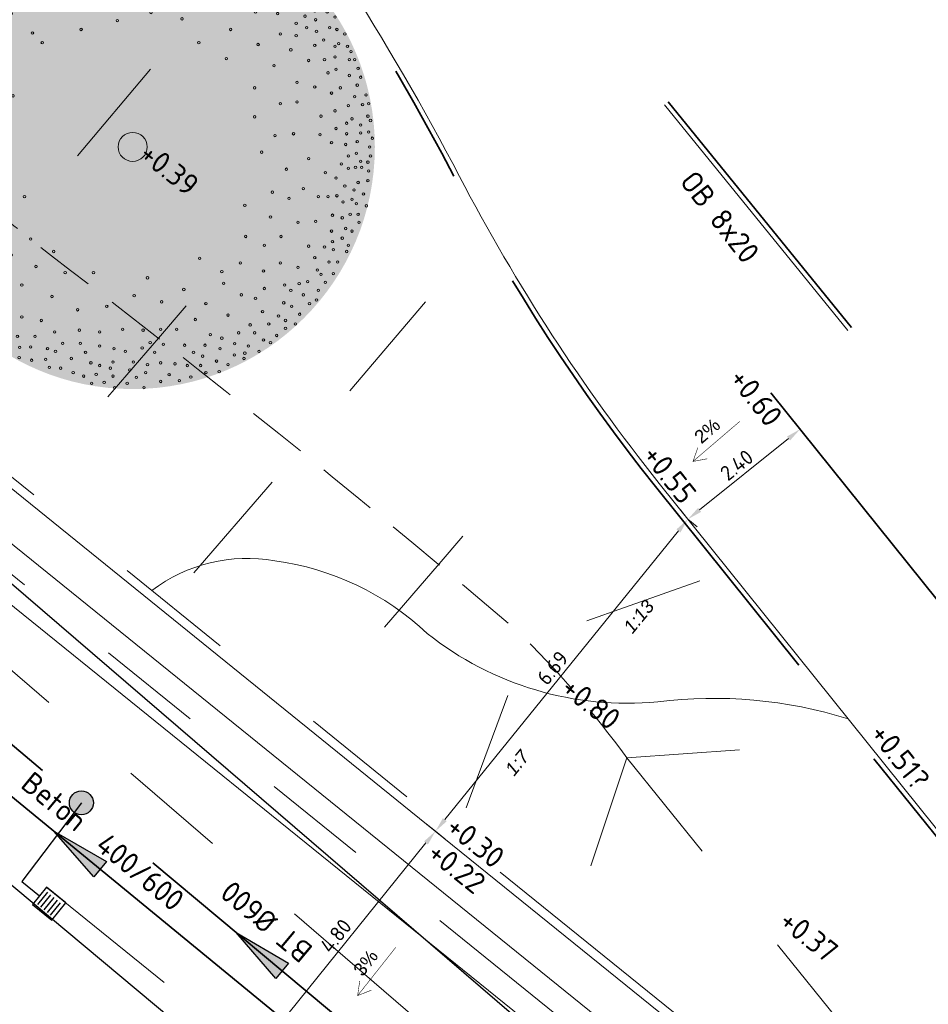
# Model space of a CAD drawing. Header units: metres. Extents: x 92403 to 95147, y 464428 to 465602.
# Tile 449 of 568: x 93240 to 93255, y 465118 to 465135. Entities that reach past the tile are written whole.
import ezdxf
from ezdxf.enums import TextEntityAlignment as Align

# ---------------------------------------------------------------- set-up
doc = ezdxf.new("R2010")
doc.units = ezdxf.units.M
for name, pattern in [('DASHED', [0.75, 0.5, -0.25]), ('DASHEDX2', [1.5, 1, -0.5]), ('RI-DRAINAGE', [19.2, 6, -1.8, 1.8, -1.8, 2.4, -1.8, 1.8, -1.8]), ('RI-GWA', [18.45, 6, -1.8, 1.75, -1.8, 1.75, -1.8, 1.75, -1.8]), ('RI-HWA', [7.4, 5, -2.4]), ('RI-HWA_KOLKAANSLUITING', [4.3, 2.5, -1.8]), ('VH-OPSLUITBAND_80X200', [14, 8, -2, 2, -2]), ('VH-TROTTOIRBAND', [15, 5, -2, 2, -2, 2, -2]), ('XX-HIDDEN', [4, 2, -2])]:
    doc.linetypes.add(name, pattern=pattern)
doc.layers.get('0').update_dxf_attribs({"linetype": 'CONTINUOUS'})
doc.layers.get('Defpoints').update_dxf_attribs({"linetype": 'CONTINUOUS'})
for name, color, linetype, lineweight, true_color in [('B-OI-RI-GWA_TRANSPORTLEIDING-G', 7, 'RI-GWA', 18, 0xff8400), ('N-OI-RI-DRAINAGE_DRAIN_PVC-G', 7, 'RI-DRAINAGE', 18, 0x00ff04), ('N-OI-RI-HWA_STROOMRICHTING-S', 7, 'CONTINUOUS', 25, 0x007bff), ('N-OI-RI-HWA_TRANSPORTLEIDING-G', 7, 'RI-HWA', 35, 0x007bff), ('N-RO-GR-BOOM-V', 7, 'CONTINUOUS', 18, 0x002600)]:
    doc.layers.add(name, color=color, linetype=linetype, lineweight=lineweight, true_color=true_color)
for name, color, linetype, lineweight in [('B-WE-VH-VERHARDING_FUNDERING-G', 252, 'CONTINUOUS', 18), ('N-GV-GW-TALUDARCERING-S', 250, 'XX-HIDDEN', 0), ('N-RO-GR-BEPLANTING_CULTUUR_PLANTVAK HEESTERS', 78, 'CONTINUOUS', 9), ('N-RO-IE-MEUBILAIR_WEGMEUBILAIR_CONTAINER-G', 7, 'CONTINUOUS', 35), ('N-RO-VW-MARKERING-G', 7, 'CONTINUOUS', 9), ('N-WE-GW-ONTGRAVING-V', 2, 'CONTINUOUS', 30), ('N-WE-RI-HWA_HULPSTUK-S', 150, 'CONTINUOUS', 25), ('N-WE-RI-HWA_KOLK_STRAATKOLK-S', 150, 'CONTINUOUS', 25), ('N-WE-RI-HWA_KOLKAANSLUITING-G', 150, 'RI-HWA_KOLKAANSLUITING', 25), ('N-WE-VH-KANTOPSLUITING_OPSLUITBAND_80X200-G', 7, 'VH-OPSLUITBAND_80X200', 35), ('N-WE-VH-KANTOPSLUITING_TROTTOIRBAND-G', 7, 'VH-TROTTOIRBAND', 35), ('N-WE-VH-KANTOPSLUITING_TROTTOIRBAND_130 150-T18', 10, 'CONTINUOUS', 18), ('N-WE-VH-KANTOPSLUITING_VOORKANTBAND-G', 50, 'CONTINUOUS', 35), ('V-WE-RI-GWA_STROOMRICHTING-S', 30, 'CONTINUOUS', 25), ('V-WE-RI-VOLSCHUIMEN-G', 130, 'CONTINUOUS-V', 35), ('X-XX-AL-HOOGTELABEL-T-afschot', 7, 'CONTINUOUS', 18), ('X-XX-AL-HOOGTELABEL-T-hellingspercentage', 7, 'CONTINUOUS', 18), ('X-XX-AL-HOOGTELABEL-T18', 7, 'CONTINUOUS', 18), ('X-XX-AL-hoogtelijnen-S', 98, 'DASHEDX2', 9), ('X-XX-AL-M', 7, 'CONTINUOUS', 18)]:
    doc.layers.add(name, color=color, linetype=linetype, lineweight=lineweight)
doc.layers.add('N-RO-GR-BOOM-S', color=7, linetype='CONTINUOUS', lineweight=9, true_color=0x005700, transparency=0.3)
doc.styles.add('1_500_2mm', font='arial.ttf', dxfattribs={"height": 1})
doc.styles.add('NLCS-ISO', font='NLCS-ISO.ttf')
doc.styles.add('NLCS-ISO-M100-T25', font='NLCS-ISO.ttf', dxfattribs={"height": 0.25})
doc.styles.add('NLCS-ISO-M200-T18', font='NLCS-ISO.ttf', dxfattribs={"height": 0.36})
doc.linetypes.add('CONTINUOUS-V', pattern='A,3.5,[24,NLCS.SHX,S=0.5,R=0,X=0,Y=0],3.5', length=7)
doc.dimstyles.new('NLCS-M100-T25-PIJL_L2_H1', dxfattribs={"dimscale": 0.1, "dimtxt": 2.5, "dimasz": 2.5, "dimexe": 2, "dimexo": 2, "dimgap": 0.7, "dimtad": 1, "dimzin": 0, "dimdsep": 46, "dimtxsty": 'NLCS-ISO-M100-T25', "dimcen": 0, "dimdle": 2, "dimclrd": 256, "dimclre": 256, "dimclrt": 256, "dimadec": 1, "dimazin": 0, "dimtfac": 1, "dimtdec": 3, "dimtofl": 0, "dimtmove": 0, "dimatfit": 3, "dimfxl": 2, "dimfxlon": 1, "dimtfillclr": 256, "dimtolj": 1, "dimtzin": 0, "dimlwd": -1, "dimlwe": -1, "dimarcsym": 0})

# ---------------------------------------------------------------- blocks, each defined once
blk = doc.blocks.new('*D10')
at = {"layer": 'Defpoints', "color": 0, "transparency": 16777216}
for p in [(93247.204, 465121.155), (93247.204, 465121.155), (93244.187, 465117.421)]:
    blk.add_point(p, dxfattribs=at)
at = {"layer": 'X-XX-AL-M', "transparency": 16777216}
for p, q in [((93247.204, 465121.155), (93247.048, 465121.28)), ((93244.344, 465117.616), (93247.047, 465120.96)), ((93244.187, 465117.421), (93244.032, 465117.547))]:
    blk.add_line(p, q, dxfattribs=at)
for points in [[(93247.014, 465120.987), (93247.079, 465120.934), (93247.204, 465121.155)], [(93244.312, 465117.642), (93244.377, 465117.589), (93244.187, 465117.421)]]:
    blk.add_solid(points, dxfattribs=at)
at = {"layer": 'X-XX-AL-M', "transparency": 16777216, "insert": (93245.544, 465119.411), "char_height": 0.25, "attachment_point": 5, "rotation": 51.0637, "style": 'NLCS-ISO-M100-T25'}
blk.add_mtext('\\A1;4.80', dxfattribs=at)
blk = doc.blocks.new('*D11')
at = {"layer": 'Defpoints', "color": 0, "transparency": 16777216}
for p in [(93251.413, 465126.358), (93251.413, 465126.358), (93247.204, 465121.155)]:
    blk.add_point(p, dxfattribs=at)
at = {"layer": 'X-XX-AL-M', "transparency": 16777216}
for p, q in [((93251.413, 465126.358), (93251.569, 465126.233)), ((93247.361, 465121.349), (93251.256, 465126.164)), ((93247.204, 465121.155), (93247.359, 465121.029))]:
    blk.add_line(p, q, dxfattribs=at)
for points in [[(93251.223, 465126.19), (93251.288, 465126.138), (93251.413, 465126.358)], [(93247.329, 465121.375), (93247.394, 465121.323), (93247.204, 465121.155)]]:
    blk.add_solid(points, dxfattribs=at)
at = {"layer": 'X-XX-AL-M', "transparency": 16777216, "insert": (93249.157, 465123.879), "char_height": 0.25, "attachment_point": 5, "rotation": 51.0312, "style": 'NLCS-ISO-M100-T25'}
blk.add_mtext('\\A1;6.69', dxfattribs=at)
blk = doc.blocks.new('*D99')
at = {"layer": 'Defpoints', "color": 0, "transparency": 16777216}
for p in [(93253.285, 465127.861), (93253.285, 465127.861), (93251.413, 465126.358)]:
    blk.add_point(p, dxfattribs=at)
at = {"layer": 'X-XX-AL-M', "transparency": 16777216}
for p, q in [((93253.285, 465127.861), (93253.159, 465128.017)), ((93251.608, 465126.515), (93253.09, 465127.704)), ((93251.413, 465126.358), (93251.288, 465126.514))]:
    blk.add_line(p, q, dxfattribs=at)
for points in [[(93253.064, 465127.737), (93253.116, 465127.672), (93253.285, 465127.861)], [(93251.582, 465126.547), (93251.634, 465126.482), (93251.413, 465126.358)]]:
    blk.add_solid(points, dxfattribs=at)
at = {"layer": 'X-XX-AL-M', "transparency": 16777216, "insert": (93252.227, 465127.262), "char_height": 0.25, "attachment_point": 5, "rotation": 38.7512, "style": 'NLCS-ISO-M100-T25'}
blk.add_mtext('\\A1;2.40', dxfattribs=at)
blk = doc.blocks.new('STRAATKOLK 415X375')
at = {"layer": 'N-WE-RI-HWA_KOLK_STRAATKOLK-S', "flags": 128}
blk.add_lwpolyline([(-0.415, 0), (0, 0), (0, 0.375), (-0.415, 0.375)], close=True, dxfattribs=at)
for points in [[(-0.344, 0.055), (-0.344, 0.32)], [(-0.275, 0.055), (-0.275, 0.32)], [(-0.207, 0.055), (-0.207, 0.32)], [(-0.137, 0.055), (-0.137, 0.32)], [(-0.068, 0.055), (-0.068, 0.32)]]:
    blk.add_lwpolyline(points, dxfattribs=at)
blk = doc.blocks.new('*U263')
at = {"ltscale": 0.1}
blk.add_hatch(color=256, dxfattribs=at).paths.add_polyline_path([(2.5, 0), (-2.5, -0.833), (-2.5, 0.833)])
at = {"ltscale": 0.1, "flags": 128}
blk.add_lwpolyline([(2.5, 0), (-2.5, -0.833), (-2.5, 0.833)], close=True, dxfattribs=at)
at = {"ltscale": 0.1, "style": 'NLCS-ISO'}
blk.add_attdef('JVA', text='', height=1.8, dxfattribs=at).set_placement((0, 4.6), align=Align.TOP_CENTER)
for tag, p in [('BOBL', (-114.075, 0)), ('MAT', (-0.5, -3.74))]:
    blk.add_attdef(tag, text='', height=1.8, dxfattribs=at).set_placement(p, align=Align.BOTTOM_RIGHT)
for tag, p in [('BOBR', (115.149, 0)), ('DIA', (0.5, -3.74))]:
    blk.add_attdef(tag, text='', height=1.8, dxfattribs=at).set_placement(p, align=Align.BOTTOM_LEFT)
at = {"ltscale": 0.1, "style": 'NLCS-ISO', "flags": 1}
blk.add_attdef('PUTNR-L', text='', height=1.8, dxfattribs=at).set_placement((-0.822, -5.885), align=Align.BOTTOM_RIGHT)
blk.add_attdef('PUTNR-L', text='', height=1.8, dxfattribs=at).set_placement((1.948, -5.77), align=Align.BOTTOM_LEFT)
blk = doc.blocks.new('*U304')
at = {"layer": 'N-RO-GR-BOOM-V', "linetype": 'ByBlock', "ltscale": 1, "transparency": 33554567}
h = blk.add_hatch(color=98, dxfattribs=at)
h.dxf.hatch_style = 1
h.set_gradient(color1=(0, 51, 0), color2=(184, 200, 91), rotation=177, centered=1, name='INVCURVED')
edge = h.paths.add_edge_path()
edge.add_arc((0, 0), 3.5, 0, 360)
at = {"color": 0, "lineweight": -2}
for centre, radius in [((-0.233, 3.449), 0.0177), ((-0.093, 3.488), 0.0177), ((0.137, 3.462), 0.0177), ((0.343, 3.462), 0.0177), ((0.47, 3.411), 0.0177), ((-1.192, 3.257), 0.0177), ((-0.949, 3.322), 0.0177), ((-0.707, 3.385), 0.0177), ((-0.476, 3.372), 0.0177), ((-0.297, 3.347), 0.0177), ((-0.156, 3.334), 0.0177), ((0.048, 3.36), 0.0177), ((0.137, 3.308), 0.0177), ((0.291, 3.308), 0.0177), ((0.432, 3.283), 0.0177), ((0.636, 3.398), 0.0177), ((0.726, 3.322), 0.0177), ((0.854, 3.36), 0.0177), ((1.032, 3.308), 0.0177), ((-1.422, 3.13), 0.0177), ((-1.333, 3.155), 0.0177), ((-1.115, 3.168), 0.0177), ((-0.873, 3.193), 0.0177), ((-0.796, 3.232), 0.0177), ((-0.668, 3.232), 0.0177), ((-0.323, 3.193), 0.0177), ((-0.182, 3.207), 0.0177), ((0.176, 3.168), 0.0177), ((0.598, 3.168), 0.0177), ((0.841, 3.168), 0.0177), ((0.956, 3.232), 0.0177), ((1.123, 3.245), 0.0177), ((1.263, 3.207), 0.0177), ((1.365, 3.142), 0.0177), ((-1.602, 3.015), 0.0177), ((-1.525, 2.976), 0.0177), ((-1.269, 3.015), 0.0177), ((-1.026, 3.104), 0.0177), ((-0.719, 3.04), 0.0177), ((-0.604, 3.027), 0.0177), ((-0.348, 3.015), 0.0177), ((-0.054, 3.079), 0.0177), ((0.202, 3.015), 0.0177), ((0.483, 3.079), 0.0177), ((0.764, 3.066), 0.0177), ((0.931, 2.989), 0.0177), ((1.02, 3.091), 0.0177), ((1.186, 3.091), 0.0177), ((1.263, 3.015), 0.0177), ((1.468, 3.066), 0.0177), ((1.596, 3.091), 0.0177), ((-1.742, 2.964), 0.0177), ((-1.678, 2.861), 0.0177), ((-1.154, 2.912), 0.0177), ((-0.834, 2.951), 0.0177), ((-0.156, 2.912), 0.0177), ((0.048, 2.874), 0.0177), ((0.406, 2.874), 0.0177), ((0.649, 2.9), 0.0177), ((1.046, 2.887), 0.0177), ((1.263, 2.861), 0.0177), ((1.455, 2.849), 0.0177), ((1.646, 2.964), 0.0177), ((1.749, 2.849), 0.0177), ((1.826, 2.964), 0.0177), ((1.953, 2.835), 0.0177), ((-1.972, 2.772), 0.0177), ((-1.793, 2.823), 0.0177), ((-1.768, 2.708), 0.0177), ((-1.576, 2.734), 0.0177), ((-1.384, 2.81), 0.0177), ((-1.307, 2.759), 0.0177), ((-1.052, 2.772), 0.0177), ((-0.847, 2.772), 0.0177), ((-0.527, 2.823), 0.0177), ((-0.285, 2.81), 0.0177), ((0.24, 2.72), 0.0177), ((0.777, 2.772), 0.0177), ((1.263, 2.695), 0.0177), ((1.608, 2.823), 0.0177), ((1.826, 2.708), 0.0177), ((2.159, 2.708), 0.0177), ((-2.305, 2.567), 0.0177), ((-2.164, 2.644), 0.0177), ((-1.998, 2.605), 0.0177), ((-1.691, 2.619), 0.0177), ((-1.511, 2.657), 0.0177), ((-1.473, 2.554), 0.0177), ((-1.218, 2.605), 0.0177), ((-1.026, 2.593), 0.0177), ((-0.476, 2.593), 0.0177), ((-0.105, 2.644), 0.0177), ((0.47, 2.58), 0.0177), ((0.931, 2.657), 0.0177), ((1.378, 2.631), 0.0177), ((1.557, 2.67), 0.0177), ((1.813, 2.554), 0.0177), ((1.992, 2.554), 0.0177), ((2.03, 2.682), 0.0177), ((2.197, 2.593), 0.0177), ((2.363, 2.58), 0.0177), ((-2.369, 2.414), 0.0177), ((-2.177, 2.504), 0.0177), ((-1.909, 2.49), 0.0177), ((-1.627, 2.504), 0.0177), ((-1.371, 2.439), 0.0177), ((-0.847, 2.504), 0.0177), ((-0.259, 2.427), 0.0177), ((0.79, 2.439), 0.0177), ((1.711, 2.427), 0.0177), ((2.197, 2.439), 0.0177), ((2.273, 2.516), 0.0177), ((2.375, 2.414), 0.0177), ((-2.523, 2.375), 0.0177), ((-2.113, 2.337), 0.0177), ((-1.921, 2.324), 0.0177), ((-1.793, 2.401), 0.0177), ((-1.588, 2.35), 0.0177), ((-1.448, 2.337), 0.0177), ((-1.09, 2.286), 0.0177), ((-0.822, 2.363), 0.0177), ((-0.616, 2.286), 0.0177), ((0.048, 2.389), 0.0177), ((0.317, 2.363), 0.0177), ((0.662, 2.298), 0.0177), ((1.224, 2.286), 0.0177), ((1.545, 2.337), 0.0177), ((1.852, 2.35), 0.0177), ((1.979, 2.312), 0.0177), ((2.171, 2.26), 0.0177), ((2.542, 2.337), 0.0177), ((-2.65, 2.197), 0.0177), ((-2.497, 2.222), 0.0177), ((-2.356, 2.171), 0.0177), ((-2.062, 2.248), 0.0177), ((-1.844, 2.209), 0.0177), ((-1.678, 2.133), 0.0177), ((-0.4, 2.145), 0.0177), ((0.969, 2.12), 0.0177), ((2.005, 2.133), 0.0177), ((2.388, 2.222), 0.0177), ((2.567, 2.183), 0.0177), ((2.682, 2.248), 0.0177), ((-2.816, 2.082), 0.0177), ((-2.292, 2.005), 0.0177), ((-2.125, 2.03), 0.0177), ((-1.972, 2.03), 0.0177), ((-1.563, 2.005), 0.0177), ((-1.192, 2.094), 0.0177), ((-0.923, 1.992), 0.0177), ((1.442, 2.043), 0.0177), ((2.337, 2.056), 0.0177), ((2.465, 2.056), 0.0177), ((2.593, 2.094), 0.0177), ((2.772, 2.056), 0.0177), ((-2.739, 1.953), 0.0177), ((-2.523, 1.967), 0.0177), ((-2.432, 1.89), 0.0177), ((-2.24, 1.877), 0.0177), ((-1.755, 1.928), 0.0177), ((0.266, 1.941), 0.0177), ((0.713, 1.852), 0.0177), ((1.775, 1.953), 0.0177), ((2.094, 1.928), 0.0177), ((2.491, 1.89), 0.0177), ((2.632, 1.967), 0.0177), ((2.644, 1.838), 0.0177), ((2.81, 1.953), 0.0177), ((2.925, 1.877), 0.0177), ((-3.008, 1.787), 0.0177), ((-2.88, 1.826), 0.0177), ((-2.753, 1.775), 0.0177), ((-2.509, 1.775), 0.0177), ((-2.049, 1.698), 0.0177), ((-0.745, 1.698), 0.0177), ((-0.22, 1.826), 0.0177), ((1.416, 1.698), 0.0177), ((2.363, 1.787), 0.0177), ((2.516, 1.723), 0.0177), ((2.848, 1.723), 0.0177), ((2.951, 1.698), 0.0177), ((-2.995, 1.596), 0.0177), ((-2.356, 1.685), 0.0177), ((-1.448, 1.646), 0.0177), ((2.133, 1.634), 0.0177), ((2.363, 1.608), 0.0177), ((2.657, 1.672), 0.0177), ((3.066, 1.634), 0.0177), ((-3.021, 1.416), 0.0177), ((-2.739, 1.506), 0.0177), ((-2.343, 1.531), 0.0177), ((-1.972, 1.519), 0.0177), ((-1.883, 1.545), 0.0177), ((-1.307, 1.506), 0.0177), ((0.956, 1.506), 0.0177), ((1.813, 1.48), 0.0177), ((2.632, 1.468), 0.0177), ((2.759, 1.545), 0.0177), ((2.925, 1.455), 0.0177), ((2.977, 1.493), 0.0177), ((3.104, 1.455), 0.0177), ((-3.187, 1.34), 0.0177), ((-2.906, 1.301), 0.0177), ((-2.714, 1.289), 0.0177), ((1.353, 1.276), 0.0177), ((2.286, 1.404), 0.0177), ((2.772, 1.263), 0.0177), ((2.925, 1.301), 0.0177), ((3.13, 1.263), 0.0177), ((3.155, 1.378), 0.0177), ((3.207, 1.263), 0.0177), ((-3.187, 1.186), 0.0177), ((-2.497, 1.238), 0.0177), ((-2.266, 1.186), 0.0177), ((-1.934, 1.161), 0.0177), ((2.044, 1.174), 0.0177), ((2.542, 1.25), 0.0177), ((2.939, 1.123), 0.0177), ((3.258, 1.135), 0.0177), ((-3.276, 1.071), 0.0177), ((-3.046, 1.097), 0.0177), ((-2.778, 1.02), 0.0177), ((-2.228, 0.982), 0.0177), ((2.823, 1.071), 0.0177), ((3.13, 1.033), 0.0177), ((3.296, 1.008), 0.0177), ((-3.149, 0.841), 0.0177), ((-3.021, 0.893), 0.0177), ((-2.586, 0.893), 0.0177), ((1.762, 0.854), 0.0177), ((2.375, 0.933), 0.0177), ((2.632, 0.867), 0.0177), ((3.002, 0.854), 0.0177), ((3.245, 0.893), 0.0177), ((-3.302, 0.79), 0.0177), ((-2.854, 0.726), 0.0177), ((-2.369, 0.765), 0.0177), ((-1.729, 0.739), 0.0177), ((2.874, 0.778), 0.0177), ((3.207, 0.726), 0.0177), ((3.373, 0.752), 0.0177), ((-3.379, 0.611), 0.0177), ((-3.187, 0.65), 0.0177), ((-2.638, 0.56), 0.0177), ((-2.151, 0.586), 0.0177), ((2.133, 0.624), 0.0177), ((2.375, 0.65), 0.0177), ((3.117, 0.598), 0.0177), ((3.322, 0.611), 0.0177), ((3.411, 0.624), 0.0177), ((-3.302, 0.445), 0.0177), ((-2.957, 0.471), 0.0177), ((1.762, 0.435), 0.0177), ((2.721, 0.445), 0.0177), ((2.925, 0.522), 0.0177), ((3.399, 0.445), 0.0177), ((-3.425, 0.325), 0.0177), ((-3.149, 0.356), 0.0177), ((-2.854, 0.317), 0.0177), ((-2.573, 0.317), 0.0177), ((3.092, 0.343), 0.0177), ((3.169, 0.406), 0.0177), ((3.296, 0.317), 0.0177), ((3.437, 0.382), 0.0177), ((-3.341, 0.241), 0.0177), ((-3.021, 0.126), 0.0177), ((-2.151, 0.126), 0.0177), ((0, 0), 0.21), ((2.056, 0.164), 0.0177), ((2.325, 0.19), 0.0177), ((2.708, 0.176), 0.0177), ((2.939, 0.267), 0.0177), ((3.092, 0.19), 0.0177), ((3.296, 0.202), 0.0177), ((3.411, 0.215), 0.0177), ((3.462, 0.126), 0.0177), ((-3.442, 0.113), 0.0177), ((-3.212, 0.113), 0.0177), ((-2.778, 0.036), 0.0177), ((-2.497, -0.002), 0.0177), ((2.874, 0.061), 0.0177), ((3.079, 0.036), 0.0177), ((3.245, 0.075), 0.0177), ((3.424, -0.002), 0.0177), ((-3.45, -0.071), 0.0177), ((-3.327, -0.131), 0.0177), ((-3.246, -0.109), 0.0177), ((-3.034, -0.066), 0.0177), ((-1.78, -0.066), 0.0177), ((1.864, -0.076), 0.0177), ((3.117, -0.131), 0.0177), ((3.232, -0.092), 0.0177), ((3.437, -0.131), 0.0177), ((-3.418, -0.258), 0.0177), ((-3.097, -0.207), 0.0177), ((-2.842, -0.284), 0.0177), ((2.542, -0.169), 0.0177), ((3.015, -0.246), 0.0177), ((3.22, -0.296), 0.0177), ((3.296, -0.207), 0.0177), ((3.309, -0.296), 0.0177), ((3.399, -0.22), 0.0177), ((-3.418, -0.437), 0.0177), ((-2.599, -0.437), 0.0177), ((-2.394, -0.309), 0.0177), ((2.222, -0.322), 0.0177), ((2.785, -0.373), 0.0177), ((3.117, -0.309), 0.0177), ((3.411, -0.347), 0.0177), ((-3.226, -0.488), 0.0177), ((-2.995, -0.462), 0.0177), ((-2.075, -0.577), 0.0177), ((2.939, -0.45), 0.0177), ((3.066, -0.565), 0.0177), ((3.258, -0.514), 0.0177), ((3.399, -0.488), 0.0177), ((-3.353, -0.591), 0.0177), ((-3.034, -0.616), 0.0177), ((-1.563, -0.718), 0.0177), ((2.018, -0.654), 0.0177), ((2.465, -0.603), 0.0177), ((2.682, -0.718), 0.0177), ((2.823, -0.718), 0.0177), ((2.951, -0.706), 0.0177), ((3.199, -0.621), 0.0177), ((3.335, -0.68), 0.0177), ((-3.335, -0.825), 0.0177), ((-3.302, -0.731), 0.0177), ((-3.131, -0.761), 0.0177), ((-2.727, -0.757), 0.0177), ((1.621, -0.843), 0.0177), ((2.26, -0.744), 0.0177), ((3.04, -0.795), 0.0177), ((3.169, -0.757), 0.0177), ((3.232, -0.821), 0.0177), ((3.378, -0.851), 0.0177), ((-3.327, -0.999), 0.0177), ((-3.2, -0.884), 0.0177), ((-3.046, -0.872), 0.0177), ((-2.893, -0.923), 0.0177), ((-2.624, -0.987), 0.0177), ((-2.305, -0.884), 0.0177), ((-1.87, -0.961), 0.0177), ((1.992, -1.013), 0.0177), ((2.887, -0.987), 0.0177), ((3.143, -0.974), 0.0177), ((3.258, -0.974), 0.0177), ((-3.034, -1.102), 0.0177), ((-2.266, -1.153), 0.0177), ((2.388, -1.089), 0.0177), ((2.644, -1.076), 0.0177), ((3.028, -1.025), 0.0177), ((3.27, -1.089), 0.0177), ((-3.226, -1.281), 0.0177), ((-2.906, -1.204), 0.0177), ((-2.727, -1.179), 0.0177), ((-2.484, -1.281), 0.0177), ((-2.087, -1.243), 0.0177), ((1.634, -1.294), 0.0177), ((2.145, -1.294), 0.0177), ((2.874, -1.217), 0.0177), ((3.079, -1.179), 0.0177), ((3.169, -1.217), 0.0177), ((-3.072, -1.344), 0.0177), ((-2.88, -1.396), 0.0177), ((-2.714, -1.383), 0.0177), ((-1.473, -1.332), 0.0177), ((1.903, -1.421), 0.0177), ((2.542, -1.434), 0.0177), ((2.887, -1.37), 0.0177), ((3.028, -1.319), 0.0177), ((3.117, -1.421), 0.0177), ((-3.123, -1.524), 0.0177), ((-2.816, -1.575), 0.0177), ((-2.254, -1.511), 0.0177), ((-1.755, -1.562), 0.0177), ((-1.141, -1.511), 0.0177), ((2.772, -1.447), 0.0177), ((2.9, -1.485), 0.0177), ((3.092, -1.511), 0.0177), ((-2.573, -1.613), 0.0177), ((0.969, -1.61), 0.0177), ((1.557, -1.677), 0.0177), ((2.133, -1.677), 0.0177), ((2.632, -1.601), 0.0177), ((2.836, -1.664), 0.0177), ((2.963, -1.664), 0.0177), ((-2.957, -1.766), 0.0177), ((-2.739, -1.766), 0.0177), ((-2.394, -1.817), 0.0177), ((-2.216, -1.754), 0.0177), ((-1.397, -1.728), 0.0177), ((-0.975, -1.817), 0.0177), ((-0.566, -1.817), 0.0177), ((1.289, -1.802), 0.0177), ((1.89, -1.792), 0.0177), ((2.388, -1.741), 0.0177), ((2.67, -1.779), 0.0177), ((2.721, -1.843), 0.0177), ((2.9, -1.831), 0.0177), ((-2.804, -1.971), 0.0177), ((-2.624, -1.907), 0.0177), ((-1.921, -1.907), 0.0177), ((-1.602, -1.997), 0.0177), ((0.214, -1.892), 0.0177), ((1.315, -1.971), 0.0177), ((2.197, -1.997), 0.0177), ((2.406, -1.976), 0.0177), ((2.529, -1.946), 0.0177), ((2.785, -1.958), 0.0177), ((-2.739, -2.15), 0.0177), ((-2.535, -2.099), 0.0177), ((-2.305, -2.061), 0.0177), ((-2.19, -2.138), 0.0177), ((-1.832, -2.15), 0.0177), ((0.022, -2.15), 0.0177), ((0.739, -2.061), 0.0177), ((1.57, -2.138), 0.0177), ((1.903, -2.047), 0.0177), ((2.286, -2.073), 0.0177), ((2.465, -2.138), 0.0177), ((2.682, -2.073), 0.0177), ((-2.547, -2.278), 0.0177), ((-1.167, -2.162), 0.0177), ((0.419, -2.239), 0.0177), ((1.058, -2.265), 0.0177), ((1.775, -2.188), 0.0177), ((2.184, -2.253), 0.0177), ((2.555, -2.265), 0.0177), ((2.657, -2.214), 0.0177), ((-2.369, -2.354), 0.0177), ((-2.177, -2.329), 0.0177), ((-1.959, -2.329), 0.0177), ((-0.796, -2.354), 0.0177), ((-0.374, -2.303), 0.0177), ((1.378, -2.431), 0.0177), ((1.877, -2.38), 0.0177), ((2.299, -2.303), 0.0177), ((2.414, -2.418), 0.0177), ((-2.42, -2.483), 0.0177), ((-2.139, -2.534), 0.0177), ((-1.985, -2.469), 0.0177), ((-1.818, -2.469), 0.0177), ((-1.602, -2.457), 0.0177), ((-1.32, -2.508), 0.0177), ((0.905, -2.495), 0.0177), ((1.698, -2.572), 0.0177), ((1.967, -2.559), 0.0177), ((2.107, -2.444), 0.0177), ((2.209, -2.508), 0.0177), ((2.35, -2.559), 0.0177), ((-2.228, -2.61), 0.0177), ((-2.024, -2.675), 0.0177), ((-1.883, -2.699), 0.0177), ((-1.128, -2.675), 0.0177), ((-0.77, -2.649), 0.0177), ((-0.476, -2.675), 0.0177), ((-0.144, -2.636), 0.0177), ((0.151, -2.649), 0.0177), ((0.406, -2.636), 0.0177), ((0.636, -2.636), 0.0177), ((1.123, -2.713), 0.0177), ((1.531, -2.687), 0.0177), ((1.762, -2.687), 0.0177), ((2.209, -2.623), 0.0177), ((-2.036, -2.764), 0.0177), ((-1.909, -2.815), 0.0177), ((-1.665, -2.738), 0.0177), ((-1.41, -2.738), 0.0177), ((-1.013, -2.84), 0.0177), ((-0.757, -2.84), 0.0177), ((0.253, -2.828), 0.0177), ((0.444, -2.853), 0.0177), ((1.289, -2.764), 0.0177), ((1.473, -2.845), 0.0177), ((1.89, -2.79), 0.0177), ((1.992, -2.828), 0.0177), ((2.082, -2.725), 0.0177), ((-1.793, -2.93), 0.0177), ((-1.634, -2.897), 0.0177), ((-1.473, -2.891), 0.0177), ((-1.23, -2.917), 0.0177), ((-1.115, -2.955), 0.0177), ((-0.681, -2.968), 0.0177), ((-0.476, -2.879), 0.0177), ((-0.271, -2.917), 0.0177), ((-0.105, -2.955), 0.0177), ((0.137, -2.905), 0.0177), ((0.317, -2.968), 0.0177), ((0.751, -2.866), 0.0177), ((0.879, -2.968), 0.0177), ((1.046, -2.866), 0.0177), ((1.263, -2.917), 0.0177), ((1.468, -3.006), 0.0177), ((1.621, -2.981), 0.0177), ((1.672, -2.879), 0.0177), ((1.826, -2.955), 0.0177), ((-1.64, -3.045), 0.0177), ((-1.461, -3.083), 0.0177), ((-1.256, -3.071), 0.0177), ((-0.885, -3.058), 0.0177), ((-0.604, -3.121), 0.0177), ((-0.285, -3.109), 0.0177), ((0.01, -3.109), 0.0177), ((0.214, -3.147), 0.0177), ((0.406, -3.121), 0.0177), ((0.611, -3.135), 0.0177), ((1.012, -3.024), 0.0177), ((1.212, -3.096), 0.0177), ((1.378, -3.147), 0.0177), ((1.608, -3.058), 0.0177), ((-1.205, -3.186), 0.0177), ((-1.039, -3.198), 0.0177), ((-0.86, -3.262), 0.0177), ((-0.527, -3.288), 0.0177), ((-0.476, -3.16), 0.0177), ((-0.323, -3.198), 0.0177), ((-0.041, -3.224), 0.0177), ((0.189, -3.262), 0.0177), ((0.79, -3.16), 0.0177), ((0.982, -3.16), 0.0177), ((1.058, -3.262), 0.0177), ((1.25, -3.25), 0.0177), ((-0.707, -3.313), 0.0177), ((-0.592, -3.416), 0.0177), ((-0.412, -3.403), 0.0177), ((-0.285, -3.313), 0.0177), ((-0.079, -3.416), 0.0177), ((0.053, -3.331), 0.0177), ((0.406, -3.39), 0.0177), ((0.527, -3.293), 0.0177), ((0.675, -3.377), 0.0177), ((0.841, -3.327), 0.0177), ((-0.259, -3.48), 0.0177), ((0.163, -3.48), 0.0177)]:
    blk.add_circle(centre, radius, dxfattribs=at)
blk = doc.blocks.new('SRI-HULP_INLAAT_KOLK-SO')
h = blk.add_hatch(color=256)
edge = h.paths.add_edge_path()
edge.add_arc((0, 0), 1, 0, 360)
blk.add_circle((0, 0), 1)
blk = doc.blocks.new('*U423')
at = {"ltscale": 0.1}
blk.add_hatch(color=256, dxfattribs=at).paths.add_polyline_path([(-2.5, 0), (2.5, 0.833), (2.5, -0.833)])
at = {"ltscale": 0.1, "flags": 128}
blk.add_lwpolyline([(-2.5, 0), (2.5, 0.833), (2.5, -0.833)], close=True, dxfattribs=at)
at = {"ltscale": 0.1, "style": 'NLCS-ISO'}
for tag, p in [('MAT', (-1, 0.5)), ('BOBL', (-80.099, 0))]:
    blk.add_attdef(tag, text='', height=1.8, dxfattribs=at).set_placement(p, align=Align.BOTTOM_RIGHT)
for tag, p in [('DIA', (1, 0.5)), ('BOBR', (82.964, 0))]:
    blk.add_attdef(tag, text='', height=1.8, dxfattribs=at).set_placement(p, align=Align.BOTTOM_LEFT)
blk.add_attdef('JVA', text='', height=1.8, dxfattribs=at).set_placement((0, -1), align=Align.TOP_CENTER)

msp = doc.modelspace()

# ---------------------------------------------------------------- linework, layer by layer
at = {"layer": 'B-OI-RI-GWA_TRANSPORTLEIDING-G'}
msp.add_lwpolyline([(93272.55, 465095.75), (93251.943, 465115.897), (93204.585, 465154.179), (93185.772, 465166.92)], dxfattribs=at)
at = {"layer": 'B-WE-VH-VERHARDING_FUNDERING-G', "lineweight": 13, "flags": 128}
for points in [[(93272.829632, 465096.036017), (93252.209137, 465116.196211), (93204.823305, 465154.500709), (93185.9963, 465167.251194)], [(93272.270368, 465095.463983), (93251.676863, 465115.597789), (93204.346695, 465153.857291), (93185.5477, 465166.588806)]]:
    msp.add_lwpolyline(points, dxfattribs=at)
at = {"layer": 'N-GV-GW-TALUDARCERING-S', "flags": 128}
for points in [[(93238.632334, 465129.382814), (93240.216701, 465131.21948), (93242.457121, 465133.86131)], [(93241.745922, 465128.399333), (93242.587912, 465129.375404), (93243.667354, 465130.649158)], [(93243.175529, 465125.463709), (93244.939185, 465127.508214), (93247.03647, 465129.984513)], [(93246.357552, 465124.559561), (93247.267978, 465125.614966), (93248.297062, 465126.83054)], [(93247.718723, 465121.544604), (93248.746964, 465124.31882), (93251.690051, 465125.359106)], [(93250.397271, 465122.378231), (93252.274187, 465122.511979)], [(93250.397271, 465122.378231), (93249.795951, 465120.577229)], [(93250.397271, 465122.378231), (93255.178831, 465116.44862)]]:
    msp.add_lwpolyline(points, dxfattribs=at)
at = {"layer": 'N-OI-RI-DRAINAGE_DRAIN_PVC-G', "flags": 128}
msp.add_lwpolyline([(93085.810838, 464868.712617), (93083.999667, 464867.318786), (93077.569115, 464875.204006), (93112.448972, 464904.002739), (93144.958362, 464937.716867), (93179.40523, 464980.983312), (93211.015025, 465025.284543), (93236.748188, 465064.451684), (93262.771855, 465104.36421), (93226.947519, 465135.184441), (93186.423425, 465165.431006), (93177.677718, 465156.184343), (93156.563325, 465121.91281), (93138.602154, 465091.157835)], dxfattribs=at)
at = {"layer": 'N-OI-RI-HWA_TRANSPORTLEIDING-G', "flags": 128}
msp.add_lwpolyline([(93263.354364, 465103.175266), (93225.177056, 465135.122468)], dxfattribs=at)
at = {"layer": 'N-RO-GR-BEPLANTING_CULTUUR_PLANTVAK HEESTERS', "lineweight": 9, "flags": 128}
msp.add_lwpolyline([(93254.083632, 465123.031135, 0.106597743), (93250.909419, 465123.314357, -0.194446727), (93247.067751, 465124.454674, 0.156339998), (93244.525353, 465125.667102, 0.209048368), (93242.47797, 465125.169888, 4.428094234)], format="xyb", dxfattribs=at)
at = {"layer": 'N-RO-IE-MEUBILAIR_WEGMEUBILAIR_CONTAINER-G', "flags": 128}
msp.add_lwpolyline([(93252.798, 465128.467), (93259.906, 465119.611)], dxfattribs=at)
at = {"layer": 'N-RO-VW-MARKERING-G', "linetype": 'DASHED', "ltscale": 5, "flags": 128}
msp.add_lwpolyline([(93251.436547, 465111.566613), (93244.035921, 465117.543436), (93235.178701, 465124.700888)], dxfattribs=at)
at = {"layer": 'N-WE-GW-ONTGRAVING-V', "flags": 128}
for points in [[(93135.970622, 465092.88365), (93137.440861, 465091.350565), (93155.619991, 465122.478751), (93177.191564, 465157.49235), (93177.762158, 465158.418502), (93179.383941, 465159.589108), (93186.29691, 465166.898052), (93224.970731, 465138.032503), (93232.264134, 465146.136858), (93210.039848, 465172.256601), (93213.08631, 465174.848718), (93237.70972, 465145.909334), (93228.30943, 465135.463828), (93263.946259, 465104.804911), (93273.565557, 465100.262213), (93306.956804, 465137.956634)], [(93235.8278, 465065.054087), (93260.636204, 465103.102765), (93222.360636, 465135.132193), (93223.492871, 465136.39032), (93186.54994, 465163.963959), (93181.37815, 465158.495928), (93182.152484, 465157.39757), (93160.05693, 465122.058116), (93139.488098, 465087.416048), (93137.93326, 465085.924948), (93133.573785, 465090.470773)]]:
    msp.add_lwpolyline(points, dxfattribs=at)
at = {"layer": 'N-WE-RI-HWA_KOLKAANSLUITING-G', "flags": 128}
msp.add_lwpolyline([(93241.301626, 465121.629246), (93240.307794, 465120.31804), (93240.603471, 465120.079345)], dxfattribs=at)
at = {"layer": 'N-WE-VH-KANTOPSLUITING_OPSLUITBAND_80X200-G', "flags": 128}
msp.add_lwpolyline([(93258.493253, 465112.236815, 0.356195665), (93258.666813, 465117.192899), (93250.871909, 465126.904979, -0.047811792), (93247.534208, 465132.037448, 0.046142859), (93243.366815, 465138.507812), (93218.29717, 465169.425666, 0.212141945), (93211.244784, 465172.969277, -0.140960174), (93206.038636, 465174.88408, 0.356097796), (93203.614811, 465174.758709), (93199.131026, 465170.698426), (93201.242607, 465168.433533), (93199.630642, 465166.90493), (93197.483138, 465169.208355, 0.031155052), (93193.189341, 465164.974603, 0.031179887)], format="xyb", dxfattribs=at)
msp.add_lwpolyline([(93254.139913, 465129.555796), (93251.085273, 465133.318288)], dxfattribs=at)
at = {"layer": 'N-WE-VH-KANTOPSLUITING_TROTTOIRBAND-G', "lineweight": 15, "flags": 128}
msp.add_lwpolyline([(93409.226208, 465234.019436), (93409.128652, 465233.939651, 0.414213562), (93409.065203, 465233.306426), (93409.856557, 465232.338821, -0.414213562), (93409.814257, 465231.916671), (93381.522343, 465208.778144, -0.414213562), (93381.100193, 465208.820444), (93380.308838, 465209.788048, 0.414213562), (93379.675613, 465209.851498), (93376.049754, 465206.886091), (93364.772064, 465197.428939, 0.414213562), (93364.716402, 465196.794982), (93365.51959, 465195.837178, -0.414213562), (93365.482482, 465195.414539), (93362.340883, 465192.780084, -0.414213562), (93361.918245, 465192.817192), (93361.114209, 465193.776008, 0.412864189), (93360.481844, 465193.832999), (93349.401638, 465184.628102, 0.41054178), (93349.339473, 465183.998775), (93350.127722, 465183.025331, -0.400531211), (93350.087838, 465182.598076, -0.006243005), (93337.596947, 465172.777867), (93333.773863, 465169.772418, -0.414213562), (93333.352608, 465169.822858), (93332.580077, 465170.805556, 0.414213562), (93331.948195, 465170.881217), (93312.765922, 465155.801415, 0.414213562), (93312.690262, 465155.169533), (93313.453088, 465154.199179, -0.404626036), (93313.409911, 465153.783688, 0.006584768), (93307.849682, 465149.486879, 0.000777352), (93307.849318, 465149.486589, -0.414550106), (93307.427287, 465149.533959), (93306.648228, 465150.51171, 0.414541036), (93306.01547, 465150.582916, 0.0111353), (93296.82985, 465142.90598, 0.000505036), (93294.929437, 465141.124642, 0.414281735), (93294.90958, 465140.488481), (93295.765592, 465139.577519, -0.413745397), (93295.752222, 465139.153288, 0.001355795), (93290.679012, 465134.356767, 0.000431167), (93290.678825, 465134.356588, -0.414984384), (93290.254787, 465134.367151), (93289.393155, 465135.272917, 0.414281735), (93288.756881, 465135.288731, 0.001894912), (93281.70306, 465128.524344, 0.007732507), (93271.356442, 465118.042172, 0.414398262), (93271.370629, 465117.405733), (93272.274044, 465116.542262, -0.410940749), (93272.283361, 465116.117209, 0.003748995), (93267.4135, 465110.935116), (93267.266621, 465110.785557, -0.385792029), (93260.762851, 465110.407644), (93253.912458, 465115.928684), (93247.148689, 465121.392224), (93239.932672, 465127.228517), (93232.641773, 465133.097726), (93225.226828, 465139.163591), (93210.817285, 465150.793842), (93209.770142, 465151.624938), (93201.837464, 465158.122951), (93199.910649, 465159.649295), (93198.360933, 465160.87707), (93192.87345, 465165.224888, -0.463375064), (93192.68011, 465171.096308), (93202.287447, 465179.796213, -0.414213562), (93202.711191, 465179.77521), (93203.550233, 465178.848652, 0.414213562), (93204.185849, 465178.817147), (93218.566018, 465191.83908, 0.414213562), (93218.597523, 465192.474696), (93217.758481, 465193.401253, -0.414213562), (93217.779485, 465193.824997), (93218.279411, 465194.277704), (93222.852491, 465197.81358), (93223.978394, 465198.661971), (93225.030833, 465199.420116), (93227.812063, 465201.361465), (93227.86854, 465201.401449)], format="xyb", dxfattribs=at)
at = {"layer": 'N-WE-VH-KANTOPSLUITING_VOORKANTBAND-G', "linetype": 'Continuous', "lineweight": 15}
for points in [[(93258.555593, 465112.186572, 0.35604087), (93258.729875, 465117.242136), (93250.934404, 465126.954923, -0.047810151), (93247.605149, 465132.074427, 0.046146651), (93243.42938, 465138.557672), (93218.359164, 465169.476231, 0.212121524), (93211.249582, 465173.04914, -0.140934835), (93206.08593, 465174.948603, 0.356097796), (93203.561112, 465174.818009), (93199.017161, 465170.703243), (93201.13, 465168.437), (93199.634139, 465167.018496), (93197.488982, 465169.319403, 0.031578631), (93193.126523, 465165.024374)], [(93210.723553, 465150.676733), (93225.132233, 465139.047177), (93232.547253, 465132.981251), (93239.838478, 465127.111781), (93247.054434, 465121.275537), (93253.818266, 465115.811945), (93260.668724, 465110.290853, 0.385792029), (93267.373642, 465110.680454), (93267.522071, 465110.831592, -0.003750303), (93272.39208, 465116.013863, 0.411486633), (93272.377992, 465116.650406), (93271.474271, 465117.514169, -0.414398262), (93271.464813, 465117.938462, -0.007732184), (93281.807734, 465128.416902, -0.001894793), (93288.860291, 465135.180074, -0.414281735), (93289.284474, 465135.169531), (93290.146048, 465134.263828, 0.414916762), (93290.78236, 465134.24805, -0.001355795), (93295.855008, 465139.044041, 0.413745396), (93295.874904, 465139.680237), (93295.018891, 465140.591199, -0.414281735), (93295.032129, 465141.015306, -0.000504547), (93296.93048, 465142.794714, -0.011132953), (93306.109075, 465150.465706, -0.414541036)]]:
    msp.add_lwpolyline(points, format="xyb", dxfattribs=at)
at = {"layer": 'N-WE-VH-KANTOPSLUITING_VOORKANTBAND-G', "linetype": 'Continuous', "lineweight": 15, "flags": 128}
msp.add_lwpolyline([(93254.077805, 465129.505372), (93251.023165, 465133.267865)], dxfattribs=at)
at = {"layer": 'V-WE-RI-VOLSCHUIMEN-G', "flags": 128}
msp.add_lwpolyline([(93254.912851, 465109.601901), (93227.542611, 465132.080976), (93192.380823, 465161.040633)], dxfattribs=at)
at = {"layer": 'X-XX-AL-HOOGTELABEL-T-afschot', "const_width": 0.008865}
for points in [[(93252.278022, 465127.990221), (93251.497511, 465127.32214)], [(93251.739021, 465127.367171), (93251.497511, 465127.32214), (93251.579267, 465127.553809)], [(93246.544091, 465119.221004), (93245.907085, 465118.414931)], [(93246.135376, 465118.505696), (93245.907085, 465118.414931), (93245.942625, 465118.658019)]]:
    msp.add_lwpolyline(points, dxfattribs=at)
at = {"layer": 'X-XX-AL-hoogtelijnen-S', "flags": 128}
msp.add_lwpolyline([(93250.397271, 465122.378231, 0.041781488), (93248.564852, 465124.499896, 0.01275086), (93241.440256, 465130.263815, -0.03714403), (93236.614778, 465134.490811, -0.105281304), (93233.297095, 465140.065899, -0.622979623)], format="xyb", dxfattribs=at)
msp.add_lwpolyline([(93250.397271, 465122.378231, 0.041781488), (93248.564852, 465124.499896, 0.01275086), (93241.440256, 465130.263815, -0.03714403), (93236.614778, 465134.490811, -0.105281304), (93233.297095, 465140.065899, -0.622979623)], format="xyb", dxfattribs=at)

# ---------------------------------------------------------------- block references
at = {"layer": 'N-OI-RI-HWA_STROOMRICHTING-S'}
ref = msp.add_blockref('*U263', (93244.26571, 465119.148867), dxfattribs=dict(at, xscale=0.2, yscale=0.2, zscale=0.2, rotation=140.0770263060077))
ref.add_attrib('MAT', 'BT', dxfattribs={"layer": '0', "ltscale": 0.1, "height": 0.36, "rotation": 140.0770263, "style": 'NLCS-ISO'}).set_placement((93244.822435, 465119.658338), align=Align.BOTTOM_RIGHT)
ref.add_attrib('DIA', '%%C600', dxfattribs={"layer": '0', "ltscale": 0.1, "height": 0.36, "rotation": 140.0770263, "style": 'NLCS-ISO'}).set_placement((93244.669054, 465119.78669), align=Align.BOTTOM_LEFT)
at = {"layer": 'N-RO-GR-BOOM-S', "xscale": 1.15355493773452, "yscale": 1.15355493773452, "zscale": 1.15355493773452}
msp.add_blockref('*U304', (93242.157206, 465132.566227), dxfattribs=at)
at = {"layer": 'N-WE-RI-HWA_HULPSTUK-S', "xscale": 0.2, "yscale": 0.2, "zscale": 0.2, "rotation": 58.05841067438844}
msp.add_blockref('SRI-HULP_INLAAT_KOLK-SO', (93241.301626, 465121.629246), dxfattribs=at)
at = {"layer": 'N-WE-RI-HWA_KOLK_STRAATKOLK-S', "rotation": 321.0867280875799}
msp.add_blockref('STRAATKOLK 415X375', (93240.808604, 465119.672773), dxfattribs=at)
at = {"layer": 'V-WE-RI-GWA_STROOMRICHTING-S'}
ref = msp.add_blockref('*U423', (93241.227731, 465120.841438), dxfattribs=dict(at, xscale=0.2, yscale=0.2, zscale=0.2, rotation=320.6038671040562))
ref.add_attrib('MAT', 'Beton', dxfattribs={"layer": '0', "ltscale": 0.1, "height": 0.36, "rotation": 320.6038671, "style": 'NLCS-ISO'}).set_placement((93241.136643, 465121.045652), align=Align.BOTTOM_RIGHT)
ref.add_attrib('DIA', '400/600', dxfattribs={"layer": '0', "ltscale": 0.1, "height": 0.36, "rotation": 320.6038671, "style": 'NLCS-ISO'}).set_placement((93241.445754, 465120.79178), align=Align.BOTTOM_LEFT)

# ---------------------------------------------------------------- texts
at = {"layer": 'N-WE-VH-KANTOPSLUITING_TROTTOIRBAND_130 150-T18', "insert": (93251.543042, 465132.206762), "char_height": 0.36, "width": 4.66934953, "attachment_point": 1, "rotation": 307.9519008, "style": 'NLCS-ISO-M200-T18'}
msp.add_mtext('OB 8x20', dxfattribs=at)
at = {"layer": 'X-XX-AL-HOOGTELABEL-T-afschot', "char_height": 0.22, "width": 4.66934953, "attachment_point": 3, "style": '1_500_2mm'}
for s, insert, rotation in [('2%', (93251.829901, 465128.062161), 40.9040708), ('3%', (93246.090508, 465119.205165), 52.0242229)]:
    msp.add_mtext(s, dxfattribs=dict(at, insert=insert, rotation=rotation))
at = {"layer": 'X-XX-AL-HOOGTELABEL-T-hellingspercentage', "char_height": 0.22, "width": 4.66934953, "attachment_point": 1, "rotation": 50.668788, "style": '1_500_2mm'}
for s, insert in [('{\\fArial|b0|i1|c0|p34;1:13}', (93250.318627, 465124.574876)), ('{\\fArial|b0|i1|c0|p34;1:7}', (93248.345502, 465122.201695))]:
    msp.add_mtext(s, dxfattribs=dict(at, insert=insert))
at = {"layer": 'X-XX-AL-HOOGTELABEL-T18', "char_height": 0.36, "width": 4.66934953, "attachment_point": 1, "style": 'NLCS-ISO-M200-T18'}
for s, insert, rotation in [('+0.39', (93242.464032, 465132.6691), 321.4874564), ('+0.60', (93252.363317, 465128.918263), 308.3148706), ('+0.55', (93250.9157, 465127.642541), 308.3148706), ('+0.80', (93249.493962, 465123.766019), 321.4874564), ('+0.51?', (93254.709101, 465122.995448), 308.3148706), ('+0.30', (93247.574929, 465121.447279), 321.4874564), ('+0.22', (93247.264213, 465121.015304), 321.4874564), ('+0.37', (93253.129721, 465119.880623), 321.4874564)]:
    msp.add_mtext(s, dxfattribs=dict(at, insert=insert, rotation=rotation))

# ---------------------------------------------------------------- dimensions: what is measured, and where the dimension line sits
at = {"layer": 'X-XX-AL-M'}
for p1, p2, picture, middle in [((93251.413115, 465126.358471), (93253.284684, 465127.86063), '*D99', (93252.226841, 465127.261626)), ((93247.203932, 465121.154778), (93251.413115, 465126.358471), '*D11', (93249.156913, 465123.879259)), ((93244.187354, 465117.421137), (93247.203932, 465121.154778), '*D10', (93245.543963, 465119.410506))]:
    dim = msp.add_aligned_dim(p1=p1, p2=p2, distance=0, dimstyle='NLCS-M100-T25-PIJL_L2_H1', dxfattribs=at)
    dim.commit()
    dim.dimension.update_dxf_attribs({"geometry": picture, "text_midpoint": middle})

doc.saveas('drawing.dxf')
